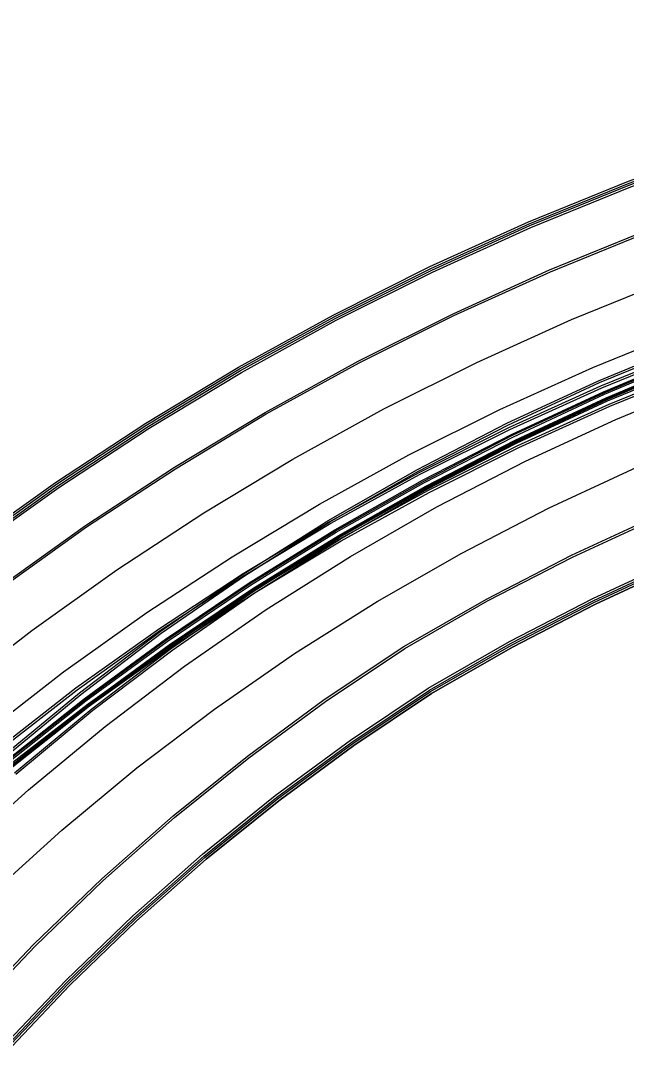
# Model space of a CAD drawing. Extents: x 1797478 to 1808916, y 246529 to 250952.
# Drawn here: x 1798426.9 to 1798577.4, y 250695.9 to 250952.2 of the extents above; entities that cross this region are included whole.
import ezdxf

# ---------------------------------------------------------------- set-up
doc = ezdxf.new("R2010")
doc.units = 0
for name, color, linetype in [('1', 7, 'Continuous'), ('DRAINAGE', 7, 'Continuous'), ('EDPV-LINE', 7, 'Continuous'), ('LIMT-CSLINE', 7, 'Continuous'), ('SHDR-UPAV', 7, 'Continuous')]:
    doc.layers.add(name, color=color, linetype=linetype)

msp = doc.modelspace()

# ---------------------------------------------------------------- linework, layer by layer
for points in [[(1798413.6, 250821.78), (1798435.5, 250837.42), (1798457.98, 250852.19), (1798481.01, 250866.07), (1798504.55, 250879.03), (1798528.57, 250891.06), (1798553.03, 250902.15), (1798577.88, 250912.27), (1798603.11, 250921.42), (1798628.34, 250929.57), (1798652.18, 250937.11), (1798676.02, 250944.64), (1798699.86, 250952.17)], [(1798413.9, 250821.38), (1798435.78, 250837.02), (1798458.25, 250851.78), (1798481.26, 250865.64), (1798504.79, 250878.6), (1798528.79, 250890.62), (1798553.23, 250901.69), (1798578.07, 250911.8), (1798603.28, 250920.93), (1798628.5, 250929.08), (1798652.34, 250936.61), (1798676.18, 250944.14), (1798700.02, 250951.67)], [(1798414.2, 250820.99), (1798436.07, 250836.62), (1798458.51, 250851.37), (1798481.51, 250865.22), (1798505.02, 250878.17), (1798529, 250890.18), (1798553.42, 250901.25), (1798578.25, 250911.36), (1798603.43, 250920.49), (1798628.64, 250928.64), (1798652.48, 250936.17), (1798676.32, 250943.7), (1798700.15, 250951.23)], [(1798421.5, 250811.41), (1798442.99, 250826.75), (1798465.05, 250841.24), (1798487.64, 250854.85), (1798510.74, 250867.56), (1798534.31, 250879.36), (1798558.3, 250890.23), (1798582.69, 250900.16), (1798607.44, 250909.13), (1798632.27, 250917.15), (1798656.11, 250924.69), (1798679.94, 250932.23), (1798703.78, 250939.76)], [(1798421.78, 250811.04), (1798443.25, 250826.38), (1798465.3, 250840.85), (1798487.88, 250854.45), (1798510.96, 250867.16), (1798534.51, 250878.95), (1798558.49, 250889.8), (1798582.87, 250899.72), (1798607.6, 250908.67), (1798632.42, 250916.68), (1798656.26, 250924.21), (1798680.09, 250931.75), (1798703.93, 250939.28)], [(1798421.78, 250811.04), (1798443.25, 250826.38), (1798465.3, 250840.85), (1798487.88, 250854.45), (1798510.96, 250867.16), (1798534.51, 250878.95), (1798558.49, 250889.8), (1798582.87, 250899.72), (1798607.6, 250908.67), (1798632.42, 250916.68), (1798656.26, 250924.21), (1798680.09, 250931.75), (1798703.93, 250939.28)], [(1798409.19, 250784.85), (1798429.66, 250800.7), (1798450.72, 250815.74), (1798472.35, 250829.93), (1798494.49, 250843.26), (1798517.14, 250855.72), (1798540.23, 250867.27), (1798563.75, 250877.92), (1798587.66, 250887.63), (1798611.92, 250896.41), (1798636.33, 250904.28), (1798660.17, 250911.82), (1798684.01, 250919.35), (1798707.85, 250926.88)], [(1798409.19, 250784.85), (1798429.66, 250800.7), (1798450.72, 250815.74), (1798472.35, 250829.93), (1798494.49, 250843.26), (1798517.14, 250855.72), (1798540.23, 250867.27), (1798563.75, 250877.92), (1798587.66, 250887.63), (1798611.92, 250896.41), (1798636.33, 250904.28), (1798660.17, 250911.82), (1798684.01, 250919.35), (1798707.85, 250926.88)], [(1798409.19, 250784.85), (1798429.66, 250800.7), (1798450.72, 250815.74), (1798472.35, 250829.93), (1798494.49, 250843.26), (1798517.14, 250855.72), (1798540.23, 250867.27), (1798563.75, 250877.92), (1798587.66, 250887.63), (1798611.92, 250896.41), (1798636.33, 250904.28), (1798660.17, 250911.82), (1798684.01, 250919.35), (1798707.85, 250926.88)], [(1798409.19, 250784.85), (1798429.66, 250800.7), (1798450.72, 250815.74), (1798472.35, 250829.93), (1798494.49, 250843.26), (1798517.14, 250855.72), (1798540.23, 250867.27), (1798563.75, 250877.92), (1798587.66, 250887.63), (1798611.92, 250896.41), (1798636.33, 250904.28), (1798660.17, 250911.82), (1798684.01, 250919.35), (1798707.85, 250926.88)], [(1798417.47, 250774.83), (1798437.54, 250790.36), (1798458.19, 250805.1), (1798479.39, 250819), (1798501.11, 250832.07), (1798523.31, 250844.27), (1798545.96, 250855.6), (1798569.02, 250866.03), (1798592.46, 250875.55), (1798616.24, 250884.15), (1798640.25, 250891.89), (1798664.09, 250899.42), (1798687.93, 250906.95), (1798711.77, 250914.49)], [(1798417.47, 250774.83), (1798437.54, 250790.36), (1798458.19, 250805.1), (1798479.39, 250819), (1798501.11, 250832.07), (1798523.31, 250844.27), (1798545.96, 250855.6), (1798569.02, 250866.03), (1798592.46, 250875.55), (1798616.24, 250884.15), (1798640.25, 250891.89), (1798664.09, 250899.42), (1798687.93, 250906.95), (1798711.77, 250914.49)], [(1798417.47, 250774.83), (1798437.54, 250790.36), (1798458.19, 250805.1), (1798479.39, 250819), (1798501.11, 250832.07), (1798523.31, 250844.27), (1798545.96, 250855.6), (1798569.02, 250866.03), (1798592.46, 250875.55), (1798616.24, 250884.15), (1798640.25, 250891.89), (1798664.09, 250899.42), (1798687.93, 250906.95), (1798711.77, 250914.49)], [(1798417.47, 250774.83), (1798437.54, 250790.36), (1798458.19, 250805.1), (1798479.39, 250819), (1798501.11, 250832.07), (1798523.31, 250844.27), (1798545.96, 250855.6), (1798569.02, 250866.03), (1798592.46, 250875.55), (1798616.24, 250884.15), (1798640.25, 250891.89), (1798664.09, 250899.42), (1798687.93, 250906.95), (1798711.77, 250914.49)], [(1798422.12, 250769.21), (1798441.47, 250785.21), (1798461.5, 250800.39), (1798482.18, 250814.69), (1798503.45, 250828.11), (1798525.29, 250840.6), (1798547.65, 250852.14), (1798570.48, 250862.72), (1798593.74, 250872.31), (1798617.38, 250880.89), (1798641.29, 250888.59), (1798665.13, 250896.12), (1798688.97, 250903.66), (1798712.81, 250911.19)], [(1798420.66, 250770.97), (1798440.57, 250786.39), (1798461.07, 250801), (1798482.11, 250814.8), (1798503.66, 250827.77), (1798525.68, 250839.87), (1798548.16, 250851.11), (1798571.04, 250861.46), (1798594.3, 250870.9), (1798617.9, 250879.43), (1798641.76, 250887.12), (1798665.6, 250894.65), (1798689.43, 250902.19), (1798713.27, 250909.72)], [(1798421, 250770.55), (1798440.9, 250785.95), (1798461.38, 250800.56), (1798482.4, 250814.34), (1798503.93, 250827.3), (1798525.94, 250839.39), (1798548.4, 250850.62), (1798571.26, 250860.97), (1798594.49, 250870.41), (1798618.07, 250878.94), (1798641.91, 250886.62), (1798665.75, 250894.16), (1798689.59, 250901.69), (1798713.43, 250909.22)], [(1798422.99, 250768.14), (1798442.61, 250783.71), (1798462.83, 250798.5), (1798483.6, 250812.48), (1798504.91, 250825.65), (1798526.71, 250837.97), (1798548.98, 250849.43), (1798571.69, 250859.98), (1798594.8, 250869.64), (1798618.27, 250878.39), (1798642.04, 250886.23), (1798665.89, 250893.73), (1798689.73, 250901.24), (1798713.57, 250908.77)], [(1798423.18, 250767.91), (1798442.8, 250783.47), (1798463, 250798.25), (1798483.76, 250812.23), (1798505.06, 250825.39), (1798526.85, 250837.71), (1798549.11, 250849.17), (1798571.82, 250859.71), (1798594.91, 250869.36), (1798618.37, 250878.1), (1798642.13, 250885.94), (1798665.98, 250893.45), (1798689.82, 250900.96), (1798713.66, 250908.49)], [(1798423.44, 250767.6), (1798443.04, 250783.15), (1798463.23, 250797.92), (1798483.98, 250811.9), (1798505.26, 250825.05), (1798527.04, 250837.36), (1798549.29, 250848.81), (1798571.96, 250859.38), (1798595.03, 250869.06), (1798618.46, 250877.83), (1798642.21, 250885.69), (1798666.05, 250893.22), (1798689.89, 250900.76), (1798713.72, 250908.29)], [(1798424.08, 250766.83), (1798443.64, 250782.36), (1798463.8, 250797.11), (1798484.52, 250811.06), (1798505.77, 250824.19), (1798527.52, 250836.48), (1798549.73, 250847.91), (1798572.37, 250858.47), (1798595.4, 250868.13), (1798618.79, 250876.89), (1798642.51, 250884.74), (1798666.35, 250892.27), (1798690.19, 250899.8), (1798714.03, 250907.33)], [(1798424.2, 250766.68), (1798443.76, 250782.2), (1798463.92, 250796.94), (1798484.63, 250810.89), (1798505.87, 250824.01), (1798527.61, 250836.3), (1798549.82, 250847.73), (1798572.45, 250858.28), (1798595.47, 250867.94), (1798618.86, 250876.7), (1798642.57, 250884.55), (1798666.41, 250892.08), (1798690.25, 250899.61), (1798714.09, 250907.14)], [(1798424.39, 250766.45), (1798443.95, 250781.96), (1798464.09, 250796.7), (1798484.79, 250810.64), (1798506.03, 250823.76), (1798527.76, 250836.04), (1798549.95, 250847.46), (1798572.57, 250858.01), (1798595.58, 250867.67), (1798618.96, 250876.42), (1798642.66, 250884.26), (1798666.5, 250891.79), (1798690.34, 250899.32), (1798714.18, 250906.86)], [(1798425.31, 250765.33), (1798444.51, 250781.22), (1798464.38, 250796.28), (1798484.9, 250810.48), (1798506.01, 250823.79), (1798527.68, 250836.18), (1798549.86, 250847.64), (1798572.51, 250858.13), (1798595.59, 250867.65), (1798619.05, 250876.16), (1798642.81, 250883.8), (1798666.64, 250891.34), (1798690.48, 250898.87), (1798714.32, 250906.4)], [(1798425.63, 250764.95), (1798444.81, 250780.83), (1798464.67, 250795.87), (1798485.17, 250810.06), (1798506.26, 250823.36), (1798527.91, 250835.75), (1798550.08, 250847.19), (1798572.72, 250857.68), (1798595.78, 250867.18), (1798619.22, 250875.68), (1798642.96, 250883.31), (1798666.8, 250890.84), (1798690.64, 250898.37), (1798714.48, 250905.9)], [(1798424.2, 250766.68), (1798443.95, 250781.96), (1798464.27, 250796.45), (1798485.12, 250810.13), (1798506.49, 250822.97), (1798528.33, 250834.98), (1798550.61, 250846.11), (1798573.29, 250856.38), (1798596.35, 250865.74), (1798619.74, 250874.2), (1798643.43, 250881.84), (1798667.26, 250889.37), (1798691.1, 250896.9), (1798714.94, 250904.43)], [(1798410.49, 250744.56), (1798428.81, 250761.1), (1798447.84, 250776.85), (1798467.54, 250791.78), (1798487.88, 250805.86), (1798508.81, 250819.06), (1798530.29, 250831.35), (1798552.28, 250842.7), (1798574.74, 250853.11), (1798597.62, 250862.53), (1798620.88, 250870.96), (1798644.47, 250878.54), (1798668.31, 250886.07), (1798692.15, 250893.6), (1798715.98, 250901.14)], [(1798410.49, 250744.56), (1798428.81, 250761.1), (1798447.84, 250776.85), (1798467.54, 250791.78), (1798487.88, 250805.86), (1798508.81, 250819.06), (1798530.29, 250831.35), (1798552.28, 250842.7), (1798574.74, 250853.11), (1798597.62, 250862.53), (1798620.88, 250870.96), (1798644.47, 250878.54), (1798668.31, 250886.07), (1798692.15, 250893.6), (1798715.98, 250901.14)], [(1798410.49, 250744.56), (1798428.81, 250761.1), (1798447.84, 250776.85), (1798467.54, 250791.78), (1798487.88, 250805.86), (1798508.81, 250819.06), (1798530.29, 250831.35), (1798552.28, 250842.7), (1798574.74, 250853.11), (1798597.62, 250862.53), (1798620.88, 250870.96), (1798644.47, 250878.54), (1798668.31, 250886.07), (1798692.15, 250893.6), (1798715.98, 250901.14)], [(1798410.49, 250744.56), (1798428.81, 250761.1), (1798447.84, 250776.85), (1798467.54, 250791.78), (1798487.88, 250805.86), (1798508.81, 250819.06), (1798530.29, 250831.35), (1798552.28, 250842.7), (1798574.74, 250853.11), (1798597.62, 250862.53), (1798620.88, 250870.96), (1798644.47, 250878.54), (1798668.31, 250886.07), (1798692.15, 250893.6), (1798715.98, 250901.14)], [(1798410.49, 250744.56), (1798428.81, 250761.1), (1798447.84, 250776.85), (1798467.54, 250791.78), (1798487.88, 250805.86), (1798508.81, 250819.06), (1798530.29, 250831.35), (1798552.28, 250842.7), (1798574.74, 250853.11), (1798597.62, 250862.53), (1798620.88, 250870.96), (1798644.47, 250878.54), (1798668.31, 250886.07), (1798692.15, 250893.6), (1798715.98, 250901.14)], [(1798419.15, 250734.86), (1798437.09, 250751.07), (1798455.72, 250766.51), (1798475.01, 250781.14), (1798494.93, 250794.93), (1798515.42, 250807.87), (1798536.46, 250819.91), (1798558, 250831.03), (1798580, 250841.22), (1798602.42, 250850.45), (1798625.2, 250858.7), (1798648.39, 250866.14), (1798672.22, 250873.68), (1798696.06, 250881.21), (1798719.9, 250888.74)], [(1798419.15, 250734.86), (1798437.09, 250751.07), (1798455.72, 250766.51), (1798475.01, 250781.14), (1798494.93, 250794.93), (1798515.42, 250807.87), (1798536.46, 250819.91), (1798558, 250831.03), (1798580, 250841.22), (1798602.42, 250850.45), (1798625.2, 250858.7), (1798648.39, 250866.14), (1798672.22, 250873.68), (1798696.06, 250881.21), (1798719.9, 250888.74)], [(1798419.15, 250734.86), (1798437.09, 250751.07), (1798455.72, 250766.51), (1798475.01, 250781.14), (1798494.93, 250794.93), (1798515.42, 250807.87), (1798536.46, 250819.91), (1798558, 250831.03), (1798580, 250841.22), (1798602.42, 250850.45), (1798625.2, 250858.7), (1798648.39, 250866.14), (1798672.22, 250873.68), (1798696.06, 250881.21), (1798719.9, 250888.74)], [(1798419.15, 250734.86), (1798437.09, 250751.07), (1798455.72, 250766.51), (1798475.01, 250781.14), (1798494.93, 250794.93), (1798515.42, 250807.87), (1798536.46, 250819.91), (1798558, 250831.03), (1798580, 250841.22), (1798602.42, 250850.45), (1798625.2, 250858.7), (1798648.39, 250866.14), (1798672.22, 250873.68), (1798696.06, 250881.21), (1798719.9, 250888.74)], [(1798413.85, 250705.6), (1798430.07, 250722.65), (1798447.06, 250739), (1798464.78, 250754.61), (1798483.22, 250769.45), (1798502.31, 250783.49), (1798522.04, 250796.68), (1798542.64, 250808.47), (1798563.73, 250819.36), (1798585.27, 250829.33), (1798607.21, 250838.36), (1798629.52, 250846.44), (1798652.3, 250853.75), (1798676.14, 250861.28), (1798699.98, 250868.81), (1798723.82, 250876.34)], [(1798413.85, 250705.6), (1798430.07, 250722.65), (1798447.06, 250739), (1798464.78, 250754.61), (1798483.22, 250769.45), (1798502.31, 250783.49), (1798522.04, 250796.68), (1798542.64, 250808.47), (1798563.73, 250819.36), (1798585.27, 250829.33), (1798607.21, 250838.36), (1798629.52, 250846.44), (1798652.3, 250853.75), (1798676.14, 250861.28), (1798699.98, 250868.81), (1798723.82, 250876.34)], [(1798413.85, 250705.6), (1798430.07, 250722.65), (1798447.06, 250739), (1798464.78, 250754.61), (1798483.22, 250769.45), (1798502.31, 250783.49), (1798522.04, 250796.68), (1798542.64, 250808.47), (1798563.73, 250819.36), (1798585.27, 250829.33), (1798607.21, 250838.36), (1798629.52, 250846.44), (1798652.3, 250853.75), (1798676.14, 250861.28), (1798699.98, 250868.81), (1798723.82, 250876.34)], [(1798413.85, 250705.6), (1798430.07, 250722.65), (1798447.06, 250739), (1798464.78, 250754.61), (1798483.22, 250769.45), (1798502.31, 250783.49), (1798522.04, 250796.68), (1798542.64, 250808.47), (1798563.73, 250819.36), (1798585.27, 250829.33), (1798607.21, 250838.36), (1798629.52, 250846.44), (1798652.3, 250853.75), (1798676.14, 250861.28), (1798699.98, 250868.81), (1798723.82, 250876.34)], [(1798414.22, 250705.21), (1798430.43, 250722.24), (1798447.4, 250738.58), (1798465.11, 250754.18), (1798483.53, 250769.01), (1798502.61, 250783.03), (1798522.32, 250796.21), (1798542.89, 250807.99), (1798563.96, 250818.87), (1798585.48, 250828.84), (1798607.41, 250837.87), (1798629.69, 250845.94), (1798652.46, 250853.25), (1798676.3, 250860.79), (1798700.13, 250868.32), (1798723.97, 250875.86)], [(1798422.58, 250696.56), (1798438.44, 250713.28), (1798455.06, 250729.31), (1798472.4, 250744.62), (1798490.43, 250759.17), (1798509.12, 250772.93), (1798528.43, 250785.86), (1798548.6, 250797.41), (1798569.26, 250808.08), (1798590.35, 250817.85), (1798611.84, 250826.7), (1798633.69, 250834.61), (1798656.08, 250841.79), (1798679.92, 250849.32), (1798703.76, 250856.86), (1798727.59, 250864.39)], [(1798422.88, 250696.25), (1798438.73, 250712.95), (1798455.33, 250728.97), (1798472.66, 250744.27), (1798490.68, 250758.81), (1798509.36, 250772.56), (1798528.66, 250785.49), (1798548.81, 250797.03), (1798569.45, 250807.69), (1798590.53, 250817.44), (1798612.01, 250826.28), (1798633.84, 250834.18), (1798656.22, 250841.35), (1798680.06, 250848.88), (1798703.9, 250856.42), (1798727.73, 250863.95)], [(1798423.26, 250695.86), (1798439.09, 250712.55), (1798455.68, 250728.55), (1798472.99, 250743.84), (1798491, 250758.37), (1798509.66, 250772.11), (1798528.93, 250785.02), (1798549.07, 250796.55), (1798569.69, 250807.2), (1798590.75, 250816.95), (1798612.2, 250825.78), (1798634.01, 250833.68), (1798656.38, 250840.85), (1798680.21, 250848.39), (1798704.05, 250855.92), (1798727.89, 250863.45)]]:
    msp.add_lwpolyline(points)
at = {"layer": '1'}
for points in [[(1798409.19, 250784.85), (1798429.66, 250800.7), (1798450.72, 250815.74), (1798472.35, 250829.93), (1798494.49, 250843.26), (1798517.14, 250855.72), (1798540.23, 250867.27), (1798563.75, 250877.92), (1798587.66, 250887.63), (1798611.92, 250896.41), (1798636.33, 250904.28), (1798660.17, 250911.82), (1798684.01, 250919.35), (1798707.85, 250926.88)], [(1798419.15, 250734.86), (1798437.09, 250751.07), (1798455.72, 250766.51), (1798475.01, 250781.14), (1798494.93, 250794.93), (1798515.42, 250807.87), (1798536.46, 250819.91), (1798558, 250831.03), (1798580, 250841.22), (1798602.42, 250850.45), (1798625.2, 250858.7), (1798648.39, 250866.14), (1798672.22, 250873.68), (1798696.06, 250881.21), (1798719.9, 250888.74)]]:
    msp.add_lwpolyline(points, dxfattribs=at)
at = {"layer": 'DRAINAGE'}
for points in [[(1798422.99, 250768.14), (1798442.61, 250783.71), (1798462.83, 250798.5), (1798483.6, 250812.48), (1798504.91, 250825.65), (1798526.71, 250837.97), (1798548.98, 250849.43), (1798571.69, 250859.98), (1798594.8, 250869.64), (1798618.27, 250878.39), (1798642.04, 250886.23), (1798665.89, 250893.73), (1798689.73, 250901.24), (1798713.57, 250908.77)], [(1798424.39, 250766.45), (1798443.95, 250781.96), (1798464.09, 250796.7), (1798484.79, 250810.64), (1798506.03, 250823.76), (1798527.76, 250836.04), (1798549.95, 250847.46), (1798572.57, 250858.01), (1798595.58, 250867.67), (1798618.96, 250876.42), (1798642.66, 250884.26), (1798666.5, 250891.79), (1798690.34, 250899.32), (1798714.18, 250906.86)]]:
    msp.add_lwpolyline(points, dxfattribs=at)
at = {"layer": 'EDPV-LINE'}
for points in [[(1798421.78, 250811.04), (1798443.25, 250826.38), (1798465.3, 250840.85), (1798487.88, 250854.45), (1798510.96, 250867.16), (1798534.51, 250878.95), (1798558.49, 250889.8), (1798582.87, 250899.72), (1798607.6, 250908.67), (1798632.42, 250916.68), (1798656.26, 250924.21), (1798680.09, 250931.75), (1798703.93, 250939.28)], [(1798421.78, 250811.04), (1798443.25, 250826.38), (1798465.3, 250840.85), (1798487.88, 250854.45), (1798510.96, 250867.16), (1798534.51, 250878.95), (1798558.49, 250889.8), (1798582.87, 250899.72), (1798607.6, 250908.67), (1798632.42, 250916.68), (1798656.26, 250924.21), (1798680.09, 250931.75), (1798703.93, 250939.28)], [(1798421.78, 250811.04), (1798443.25, 250826.38), (1798465.3, 250840.85), (1798487.88, 250854.45), (1798510.96, 250867.16), (1798534.51, 250878.95), (1798558.49, 250889.8), (1798582.87, 250899.72), (1798607.6, 250908.67), (1798632.42, 250916.68), (1798656.26, 250924.21), (1798680.09, 250931.75), (1798703.93, 250939.28)], [(1798421.78, 250811.04), (1798443.25, 250826.38), (1798465.3, 250840.85), (1798487.88, 250854.45), (1798510.96, 250867.16), (1798534.51, 250878.95), (1798558.49, 250889.8), (1798582.87, 250899.72), (1798607.6, 250908.67), (1798632.42, 250916.68), (1798656.26, 250924.21), (1798680.09, 250931.75), (1798703.93, 250939.28)], [(1798417.47, 250774.83), (1798437.54, 250790.36), (1798458.19, 250805.1), (1798479.39, 250819), (1798501.11, 250832.07), (1798523.31, 250844.27), (1798545.96, 250855.6), (1798569.02, 250866.03), (1798592.46, 250875.55), (1798616.24, 250884.15), (1798640.25, 250891.89), (1798664.09, 250899.42), (1798687.93, 250906.95), (1798711.77, 250914.49)], [(1798417.47, 250774.83), (1798437.54, 250790.36), (1798458.19, 250805.1), (1798479.39, 250819), (1798501.11, 250832.07), (1798523.31, 250844.27), (1798545.96, 250855.6), (1798569.02, 250866.03), (1798592.46, 250875.55), (1798616.24, 250884.15), (1798640.25, 250891.89), (1798664.09, 250899.42), (1798687.93, 250906.95), (1798711.77, 250914.49)], [(1798422.99, 250768.14), (1798442.61, 250783.71), (1798462.83, 250798.5), (1798483.6, 250812.48), (1798504.91, 250825.65), (1798526.71, 250837.97), (1798548.98, 250849.43), (1798571.69, 250859.98), (1798594.8, 250869.64), (1798618.27, 250878.39), (1798642.04, 250886.23), (1798665.89, 250893.73), (1798689.73, 250901.24), (1798713.57, 250908.77)], [(1798424.39, 250766.45), (1798443.95, 250781.96), (1798464.09, 250796.7), (1798484.79, 250810.64), (1798506.03, 250823.76), (1798527.76, 250836.04), (1798549.95, 250847.46), (1798572.57, 250858.01), (1798595.58, 250867.67), (1798618.96, 250876.42), (1798642.66, 250884.26), (1798666.5, 250891.79), (1798690.34, 250899.32), (1798714.18, 250906.86)], [(1798410.49, 250744.56), (1798428.81, 250761.1), (1798447.84, 250776.85), (1798467.54, 250791.78), (1798487.88, 250805.86), (1798508.81, 250819.06), (1798530.29, 250831.35), (1798552.28, 250842.7), (1798574.74, 250853.11), (1798597.62, 250862.53), (1798620.88, 250870.96), (1798644.47, 250878.54), (1798668.31, 250886.07), (1798692.15, 250893.6), (1798715.98, 250901.14)], [(1798413.85, 250705.6), (1798430.07, 250722.65), (1798447.06, 250739), (1798464.78, 250754.61), (1798483.22, 250769.45), (1798502.31, 250783.49), (1798522.04, 250796.68), (1798542.64, 250808.47), (1798563.73, 250819.36), (1798585.27, 250829.33), (1798607.21, 250838.36), (1798629.52, 250846.44), (1798652.3, 250853.75), (1798676.14, 250861.28), (1798699.98, 250868.81), (1798723.82, 250876.34)], [(1798413.85, 250705.6), (1798430.07, 250722.65), (1798447.06, 250739), (1798464.78, 250754.61), (1798483.22, 250769.45), (1798502.31, 250783.49), (1798522.04, 250796.68), (1798542.64, 250808.47), (1798563.73, 250819.36), (1798585.27, 250829.33), (1798607.21, 250838.36), (1798629.52, 250846.44), (1798652.3, 250853.75), (1798676.14, 250861.28), (1798699.98, 250868.81), (1798723.82, 250876.34)]]:
    msp.add_lwpolyline(points, dxfattribs=at)
at = {"layer": 'LIMT-CSLINE'}
for points in [[(1798413.6, 250821.78), (1798435.5, 250837.42), (1798457.98, 250852.19), (1798481.01, 250866.07), (1798504.55, 250879.03), (1798528.57, 250891.06), (1798553.03, 250902.15), (1798577.88, 250912.27)], [(1798590.75, 250816.95), (1798569.69, 250807.2), (1798549.07, 250796.55), (1798528.93, 250785.02), (1798509.66, 250772.11), (1798491, 250758.37), (1798472.99, 250743.84), (1798455.68, 250728.55), (1798439.09, 250712.55), (1798423.26, 250695.86)]]:
    msp.add_lwpolyline(points, dxfattribs=at)
at = {"layer": 'SHDR-UPAV'}
for points in [[(1798414.51, 250820.59), (1798436.36, 250836.2), (1798458.79, 250850.94), (1798481.77, 250864.78), (1798505.26, 250877.72), (1798529.23, 250889.72), (1798553.63, 250900.78), (1798578.44, 250910.87), (1798603.61, 250919.99), (1798628.8, 250928.12), (1798652.64, 250935.66), (1798676.48, 250943.19), (1798700.32, 250950.72)], [(1798414.51, 250820.59), (1798436.36, 250836.2), (1798458.79, 250850.94), (1798481.77, 250864.78), (1798505.26, 250877.72), (1798529.23, 250889.72), (1798553.63, 250900.78), (1798578.44, 250910.87), (1798603.61, 250919.99), (1798628.8, 250928.12), (1798652.64, 250935.66), (1798676.48, 250943.19), (1798700.32, 250950.72)], [(1798422.44, 250768.81), (1798441.78, 250784.8), (1798461.8, 250799.96), (1798482.45, 250814.26), (1798503.72, 250827.66), (1798525.54, 250840.15), (1798547.88, 250851.68), (1798570.69, 250862.25), (1798593.93, 250871.83), (1798617.56, 250880.39), (1798641.46, 250888.07), (1798665.29, 250895.61), (1798689.13, 250903.14), (1798712.97, 250910.67)], [(1798422.44, 250768.81), (1798441.78, 250784.8), (1798461.8, 250799.96), (1798482.45, 250814.26), (1798503.72, 250827.66), (1798525.54, 250840.15), (1798547.88, 250851.68), (1798570.69, 250862.25), (1798593.93, 250871.83), (1798617.56, 250880.39), (1798641.46, 250888.07), (1798665.29, 250895.61), (1798689.13, 250903.14), (1798712.97, 250910.67)], [(1798423.84, 250767.12), (1798443.6, 250782.41), (1798463.94, 250796.91), (1798484.82, 250810.6), (1798506.2, 250823.46), (1798528.06, 250835.47), (1798550.36, 250846.62), (1798573.07, 250856.88), (1798596.14, 250866.25), (1798619.56, 250874.71), (1798643.26, 250882.35), (1798667.1, 250889.89), (1798690.94, 250897.42), (1798714.78, 250904.95)], [(1798423.84, 250767.12), (1798443.6, 250782.41), (1798463.94, 250796.91), (1798484.82, 250810.6), (1798506.2, 250823.46), (1798528.06, 250835.47), (1798550.36, 250846.62), (1798573.07, 250856.88), (1798596.14, 250866.25), (1798619.56, 250874.71), (1798643.26, 250882.35), (1798667.1, 250889.89), (1798690.94, 250897.42), (1798714.78, 250904.95)], [(1798422.19, 250696.97), (1798438.06, 250713.7), (1798454.7, 250729.74), (1798472.06, 250745.07), (1798490.11, 250759.63), (1798508.82, 250773.4), (1798528.15, 250786.35), (1798548.34, 250797.91), (1798569.01, 250808.58), (1798590.12, 250818.36), (1798611.64, 250827.21), (1798633.51, 250835.12), (1798655.92, 250842.31), (1798679.76, 250849.84), (1798703.59, 250857.37), (1798727.43, 250864.9)], [(1798422.19, 250696.97), (1798438.06, 250713.7), (1798454.7, 250729.74), (1798472.06, 250745.07), (1798490.11, 250759.63), (1798508.82, 250773.4), (1798528.15, 250786.35), (1798548.34, 250797.91), (1798569.01, 250808.58), (1798590.12, 250818.36), (1798611.64, 250827.21), (1798633.51, 250835.12), (1798655.92, 250842.31), (1798679.76, 250849.84), (1798703.59, 250857.37), (1798727.43, 250864.9)]]:
    msp.add_lwpolyline(points, dxfattribs=at)

doc.saveas('drawing.dxf')
